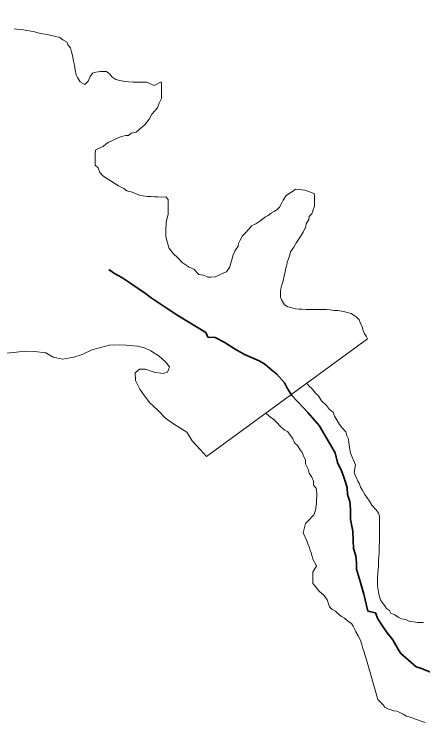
# Model space of a CAD drawing. Extents: x -1643653 to 4543381, y 1624270 to 13878484.
# Drawn here: x 589726 to 590331, y 8906797 to 8907871 of the extents above; entities that cross this region are included whole.
import ezdxf

# ---------------------------------------------------------------- set-up
doc = ezdxf.new("R2010")
doc.units = 0
doc.header["$LTSCALE"] = 200
doc.linetypes.add('LONG_DASH_SHORT_DASH', pattern=[9.9, 6, -1.2, 1.5, -1.2])
doc.layers.add('1', color=7, linetype='Continuous', lineweight=13)
doc.layers.add('6', color=7, linetype='Continuous', lineweight=13)

msp = doc.modelspace()

# ---------------------------------------------------------------- linework, layer by layer
at = {"layer": '1', "lineweight": 25}
msp.add_spline([(814781, 9009175.5), (814787.2, 9009173.4), (814796.9, 9009173.4), (814799.4, 9009172.4), (814805.1, 9009174.5), (814805.6, 9009176.5), (814811.7, 9009179.5), (814811.7, 9009179.5), (814801.5, 9009181), (814790.7, 9009181.5), (814784.1, 9009183.1), (814777.4, 9009185.1), (814778.4, 9009175.5)], degree=3, dxfattribs=at)
at = {"layer": '6'}
msp.add_line((590010.8, 8907214.4), (590249.7, 8907388.8), dxfattribs=at)
for points in [[(589932.9, 8907765.4), (589921.9, 8907770), (589915.4, 8907770.1), (589911.4, 8907770.1), (589905.9, 8907770.1), (589901.9, 8907770.2), (589895.4, 8907770.7), (589889.4, 8907771.2), (589881.9, 8907772.8), (589876, 8907774.3), (589870.5, 8907777.9), (589867.5, 8907781.9), (589862.5, 8907785.9), (589853.5, 8907786), (589846.5, 8907785), (589841.5, 8907783.6), (589838, 8907778.6), (589834.9, 8907771.6), (589830.4, 8907766.6), (589823.4, 8907770.7), (589819.5, 8907777.2), (589817.5, 8907781.2), (589816, 8907788.2), (589814.6, 8907795.3), (589813.1, 8907803.3), (589812.2, 8907807.8), (589810.2, 8907815.3), (589808.8, 8907821.3), (589804.8, 8907825.4), (589803.8, 8907829.4), (589797.4, 8907832.9), (589792.9, 8907836.5), (589786.9, 8907838), (589780.9, 8907839.6), (589774.4, 8907841.1), (589767.4, 8907842.1), (589760.4, 8907843.7), (589753.9, 8907845.2), (589743.9, 8907846.8), (589739, 8907847.8), (589733, 8907848.4), (589725.5, 8907849.4)], [(589940.7, 8907738.8), (589943.8, 8907745.8), (589943.8, 8907752.8), (589943.9, 8907759.4), (589943.9, 8907766.9), (589943.5, 8907770.9), (589932.9, 8907765.4)], [(590156.8, 8907609.7), (590142.8, 8907611.3), (590138.3, 8907607.9), (590134.3, 8907605.4), (590129.2, 8907601.9), (590124.7, 8907594.9), (590122.2, 8907589.9), (590119.1, 8907584.5), (590115.1, 8907580.5), (590111.1, 8907578), (590107, 8907575.5), (590102.5, 8907572.1), (590098.5, 8907570.1), (590094.5, 8907567.1), (590089.9, 8907563.6), (590083.9, 8907559.7), (590077.4, 8907556.7), (590073.8, 8907551.7), (590068.8, 8907546.2), (590064.3, 8907541.8), (590060.7, 8907535.3), (590058.2, 8907530.8), (590057.7, 8907526.8), (590053.1, 8907520.3), (590050.6, 8907513.8), (590049, 8907508.3), (590047, 8907501.3), (590044.9, 8907494.8), (590040.3, 8907488.3), (590033.8, 8907485.9), (590029.8, 8907483.4), (590023.8, 8907480.9), (590017.3, 8907480.5), (590012.8, 8907480.5), (590006.3, 8907483.6), (589999.3, 8907484.6), (589991.9, 8907492.2), (589984.9, 8907495.2), (589974.9, 8907502.3), (589968, 8907509.3), (589961.5, 8907515.9), (589958.1, 8907519.9), (589955.1, 8907524), (589954.1, 8907528), (589951.7, 8907535), (589950.2, 8907541.5), (589950.2, 8907545.5), (589950.3, 8907549.5), (589950.3, 8907553.5), (589950.8, 8907558), (589950.9, 8907562), (589951.9, 8907566.5), (589954, 8907573.5), (589954, 8907582.1), (589954.1, 8907588.1), (589954.1, 8907596.1), (589950.2, 8907600.1), (589944.7, 8907599.6), (589938.7, 8907599.7), (589934.2, 8907599.7), (589928.7, 8907600.2), (589923.2, 8907600.3), (589916.7, 8907601.3), (589911.2, 8907602.4), (589905.2, 8907604.9), (589899.2, 8907607.4), (589892.7, 8907609), (589888.2, 8907612.5), (589880.2, 8907616.1), (589873.3, 8907620.6), (589867.8, 8907624.2), (589861.3, 8907628.2), (589856.4, 8907631.8), (589852.4, 8907635.8), (589849.9, 8907642.8), (589845.5, 8907646.8), (589845.5, 8907653.9), (589845.6, 8907660.9), (589845.6, 8907664.9), (589846.1, 8907669.4), (589850.7, 8907671.9), (589857.2, 8907674.8), (589861.7, 8907678.8), (589865.7, 8907681.3), (589871.3, 8907683.7), (589878.3, 8907687.2), (589882.3, 8907688.7), (589886.8, 8907690.1), (589890.8, 8907691.1), (589894.8, 8907691.1), (589898.8, 8907694.6), (589906.4, 8907696), (589910.4, 8907699.5), (589914.4, 8907703), (589918.5, 8907706.5), (589922, 8907710.9), (589925.5, 8907715.4), (589929.6, 8907722.9), (589934.1, 8907727.4), (589938.2, 8907731.9), (589940.7, 8907738.8)], [(590249.7, 8907388.8), (590247.7, 8907392.8), (590244.8, 8907397.4), (590242.8, 8907402.9), (590241.8, 8907407.4), (590239.3, 8907411.9), (590237.4, 8907417.4), (590232.4, 8907422), (590225.5, 8907426.5), (590218, 8907428.6), (590211.5, 8907430.1), (590205.5, 8907431.2), (590200.5, 8907431.2), (590194.5, 8907432.2), (590188.5, 8907432.3), (590184.5, 8907432.3), (590179, 8907432.3), (590173.5, 8907432.4), (590167.5, 8907432.4), (590162.5, 8907432.5), (590158.5, 8907432.5), (590152.5, 8907433), (590148.5, 8907433.1), (590143, 8907433.6), (590136, 8907435.6), (590131.5, 8907436.7), (590126.5, 8907439.7), (590122.1, 8907446.7), (590120.6, 8907450.8), (590120.6, 8907454.8), (590120.7, 8907459.3), (590121.2, 8907463.3), (590122.7, 8907469.3), (590125.3, 8907476.8), (590125.8, 8907480.8), (590127.4, 8907487.8), (590127.9, 8907492.3), (590130, 8907498.8), (590130.5, 8907502.8), (590134.1, 8907511.8), (590135.6, 8907518.3), (590140.2, 8907525.2), (590144.2, 8907532.2), (590150.3, 8907541.2), (590154.3, 8907547.2), (590158.4, 8907555.7), (590158.9, 8907559.7), (590162.5, 8907566.2), (590163, 8907570.7), (590167.1, 8907574.6), (590168.6, 8907579.1), (590171.2, 8907586.1), (590171.2, 8907592.1), (590171.2, 8907596.6), (590171.3, 8907600.6), (590170.8, 8907604.6), (590156.8, 8907609.7)], [(589713.3, 8907367.6), (589728.8, 8907369), (589741.3, 8907370.4), (589755.9, 8907370.3), (589772.4, 8907368.3), (589783.3, 8907361.7), (589797.3, 8907358.6), (589813.8, 8907361.5), (589826.4, 8907365.5), (589840.4, 8907372.4), (589852, 8907375.8), (589867, 8907379.8), (589881.5, 8907380.2), (589891, 8907379.7), (589908.5, 8907378.1), (589918.5, 8907375.5), (589928, 8907371), (589940.7, 8907363.2), (589949.9, 8907354.7), (589955.9, 8907347.5), (589952.8, 8907339.3), (589946.3, 8907337.3), (589933.3, 8907339.4), (589920.2, 8907344.1), (589911.4, 8907343.7), (589904.8, 8907338.6), (589905.2, 8907327), (589911.7, 8907314), (589918.6, 8907304.4), (589926.6, 8907293.9), (589938.5, 8907282.8), (589949.9, 8907271.1), (589949.9, 8907271.1), (589961.9, 8907262.7), (589981.4, 8907250.1), (589989.3, 8907237.5), (590001.8, 8907223.9), (590010.8, 8907214.4)], [(590161.6, 8907118.5), (590170.2, 8907127.5), (590172.7, 8907134), (590173.2, 8907138), (590174.3, 8907144.5), (590174.3, 8907150), (590174.4, 8907154.5), (590174.4, 8907160), (590173.5, 8907167), (590169.5, 8907171.5), (590169.5, 8907177.6), (590167.1, 8907183.6), (590163.1, 8907189.6), (590161.7, 8907195.6), (590157.7, 8907203.2), (590157.8, 8907209.2), (590155.3, 8907213.7), (590152.9, 8907220.2), (590149.9, 8907224.2), (590145.9, 8907230.3), (590141.5, 8907234.3), (590139, 8907240.3), (590134.6, 8907246.9), (590131.1, 8907251.4), (590126.6, 8907253.4), (590119.6, 8907259.5), (590115.7, 8907264), (590110.7, 8907269.1), (590105.7, 8907272.6), (590099.8, 8907277.7), (590098.9, 8907278.7), (590159.6, 8907323)], [(590159.6, 8907323), (590162.6, 8907319.3), (590167.6, 8907314.8), (590172.5, 8907308.2), (590177, 8907304.2), (590181.5, 8907297.1), (590188.9, 8907290.1), (590193.4, 8907284), (590198.8, 8907280), (590200.8, 8907274), (590204.7, 8907267.9), (590208.2, 8907261.9), (590211.7, 8907257.4), (590217.6, 8907250.8), (590219.1, 8907245.3), (590221.1, 8907241.3), (590222, 8907235.3), (590223, 8907228.3), (590223.9, 8907221.8), (590225.4, 8907216.7), (590232.2, 8907201.7), (590230.2, 8907190.7), (590231.6, 8907186.2), (590234.1, 8907181.6), (590235.6, 8907177.6), (590238, 8907173.6), (590239.5, 8907168.6), (590242, 8907164.6)], [(590242, 8907164.6), (590245.9, 8907158), (590249.4, 8907153), (590252.8, 8907148), (590256.3, 8907141.9), (590262.8, 8907134.9), (590266.2, 8907129.8), (590267.7, 8907125.8), (590267.6, 8907119.3), (590267.6, 8907108.8), (590267.5, 8907102.8), (590267.5, 8907098.8), (590267.4, 8907092.8), (590267.4, 8907087.3), (590267.3, 8907081.3), (590267.3, 8907077.3), (590267.3, 8907070.8), (590266.7, 8907065.2), (590266.2, 8907060.8), (590266.2, 8907056.2), (590266.1, 8907051.7), (590265.6, 8907045.2), (590265.1, 8907041.2), (590264.5, 8907034.2), (590264.5, 8907029.7), (590264.4, 8907023.7), (590264.9, 8907018.7), (590266.3, 8907012.7), (590267.3, 8907007.7), (590269.2, 8907001.1), (590271.7, 8906997.1), (590275.7, 8906992.6), (590278.2, 8906988.6), (590282.6, 8906985.5), (590284.6, 8906981.5), (590290.1, 8906979), (590295.1, 8906975.4), (590299.5, 8906972.9), (590306.5, 8906971.9), (590311, 8906969.8), (590318, 8906968.8), (590324, 8906967.7), (590329, 8906967.7), (590333, 8906967.7)], [(590289, 8906836.3), (590284.5, 8906837.8), (590280, 8906839.3), (590275.5, 8906841.9), (590272.6, 8906845.9), (590265.1, 8906853.5), (590248.1, 8906912.2), (590244.2, 8906925.2), (590242.7, 8906929.2), (590241.2, 8906935.2), (590239.3, 8906941.3), (590235.8, 8906947.8), (590232.4, 8906953.8), (590230.4, 8906958.3), (590228.4, 8906962.4), (590226, 8906966.4), (590220.5, 8906969.4), (590215.5, 8906974), (590211, 8906976.5), (590206.6, 8906980), (590202.1, 8906984.6), (590197.1, 8906987.1), (590193.6, 8906991.1), (590191.7, 8906995.2), (590189.7, 8907001.2), (590185.3, 8907007.7), (590177.8, 8907014.3), (590171.9, 8907021.8), (590168.4, 8907025.8), (590168.4, 8907029.8), (590168.5, 8907034.4), (590168.5, 8907038.4), (590168.5, 8907042.4), (590174.1, 8907051.8), (590168.7, 8907061.9), (590167.7, 8907065.9), (590166.2, 8907070.9), (590164.8, 8907074.9), (590163.3, 8907080), (590161.3, 8907084.5), (590159.9, 8907089), (590154.5, 8907101), (590157.6, 8907114.5), (590161.6, 8907118.5)], [(590335.4, 8906818.9), (590330.9, 8906820.5), (590323.9, 8906823), (590319.4, 8906824.6), (590314.9, 8906826.6), (590307.5, 8906828.7), (590302.5, 8906831.7), (590298, 8906834.2), (590293.5, 8906835.8), (590289, 8906836.3)]]:
    msp.add_lwpolyline(points, dxfattribs=at)
at = {"layer": '6', "linetype": 'LONG_DASH_SHORT_DASH', "lineweight": 35}
for points in [[(589895.5, 8907473.3), (589885.1, 8907479.9), (589874.1, 8907485.9), (589865.8, 8907491.8)], [(590348.1, 8906891.9), (590329.7, 8906899.5), (590322.2, 8906902), (590299.3, 8906921.7), (590295.9, 8906927.2), (590292.4, 8906933.2), (590287.5, 8906941.7), (590279, 8906952.3), (590271.6, 8906963.3), (590265.2, 8906972.9), (590261.7, 8906981.9), (590250.2, 8906984.5), (590244.4, 8907009.5), (590239.5, 8907027.1), (590233.2, 8907047.1), (590233.2, 8907055.6), (590232.3, 8907066.7), (590228.9, 8907077.7), (590228.5, 8907089.2), (590228.1, 8907103.2), (590224.7, 8907120.7), (590224.3, 8907135.8), (590223.3, 8907147.3), (590219.9, 8907157.8), (590219.5, 8907168.3), (590215.6, 8907180.3), (590211.7, 8907191.9), (590205.2, 8907205.4), (590201.8, 8907219.4), (590178.1, 8907260.1), (590161.2, 8907279.7), (590154.3, 8907286.8), (590145.8, 8907295.8), (590137.4, 8907304.9), (590130, 8907316.9), (590126.5, 8907323.4), (590115.1, 8907336.5), (590107.7, 8907342.6), (590097.2, 8907351.1), (590088.8, 8907356.2), (590074.3, 8907362.8), (590067.3, 8907365.8), (590053.4, 8907373.4), (590036.9, 8907384), (590023.5, 8907391.1), (590013, 8907391.6), (590010, 8907398.6), (589968.2, 8907423.4), (589953.8, 8907433), (589928.4, 8907450.1), (589920.4, 8907456.2), (589909.5, 8907463.7), (589901.5, 8907469.3), (589895.5, 8907473.3)]]:
    msp.add_lwpolyline(points, dxfattribs=at)

doc.saveas('drawing.dxf')
